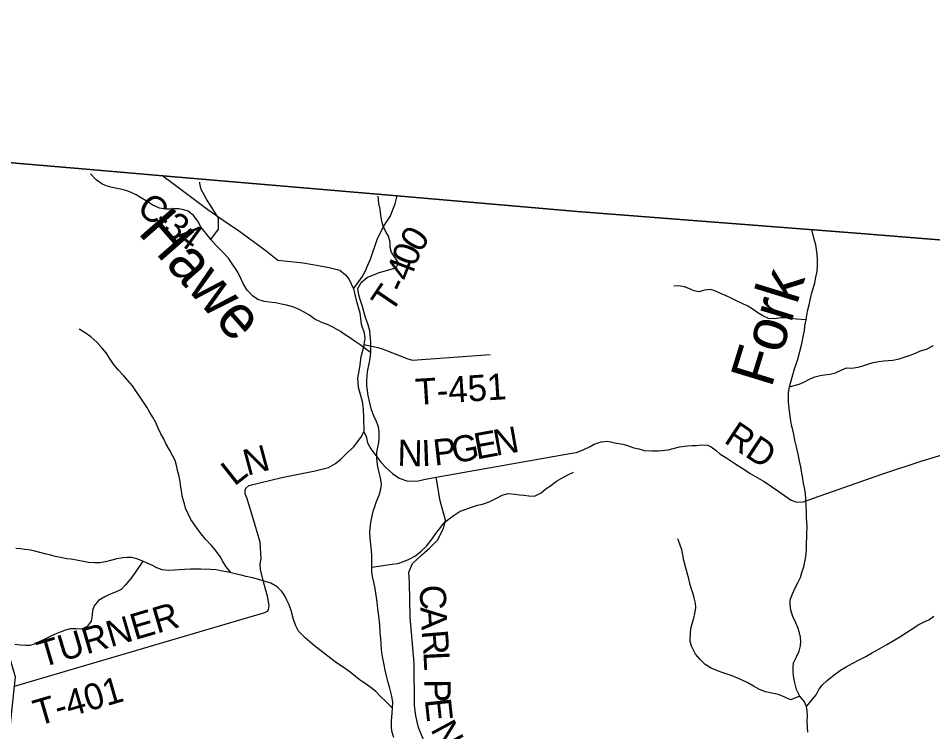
# Model space of a CAD drawing. Extents: x 1578669 to 1989827, y 208020 to 553079.
# Drawn here: x 1784917 to 1795443, y 426756 to 434969 of the extents above; entities that cross this region are included whole.
import ezdxf

# ---------------------------------------------------------------- set-up
doc = ezdxf.new("R2010")
doc.units = 0
for name, color, linetype in [('GM_X_Adjacent_County', 7, 'Continuous'), ('GM_X_County', 7, 'Continuous'), ('GM_X_County_Road', 7, 'Continuous'), ('GM_X_County_Road_Text', 7, 'Continuous'), ('GM_X_Minor_River', 7, 'Continuous'), ('GM_X_Minor_River_Text', 7, 'Continuous'), ('GM_X_Township', 7, 'Continuous'), ('GM_X_Township_Road', 7, 'Continuous'), ('GM_X_Township_Road_Text', 7, 'Continuous')]:
    doc.layers.add(name, color=color, linetype=linetype)

msp = doc.modelspace()

# ---------------------------------------------------------------- linework, layer by layer
at = {"layer": 'GM_X_Adjacent_County'}
msp.add_lwpolyline([(1800878, 431987), (1794614, 432491), (1791350, 432746), (1789278, 432924), (1786579, 433157), (1785697, 433233), (1783984, 433380), (1783631, 433410), (1775316, 434029), (1773240, 434184), (1762690, 434969)], dxfattribs=at)
at = {"layer": 'GM_X_County'}
msp.add_lwpolyline([(1762690, 434969), (1773240, 434184), (1775316, 434029), (1783631, 433410), (1783984, 433380), (1785697, 433233), (1786579, 433157), (1789278, 432924), (1791350, 432746), (1794614, 432491), (1800878, 431987)], dxfattribs=at)
at = {"layer": 'GM_X_County_Road'}
for points in [[(1786579, 433157), (1786700, 433068), (1787099, 432767), (1787312, 432620), (1787435, 432538), (1787771, 432294), (1787905, 432183), (1788198, 432153), (1788372, 432123), (1788497, 432102), (1788619, 432069), (1788684, 432016), (1788724, 431963), (1788776, 431856), (1788807, 431724), (1788849, 431577), (1788864, 431449), (1788897, 431348), (1788906, 431284), (1788895, 431212), (1788893, 431196), (1788860, 431070), (1788843, 430952), (1788823, 430828), (1788828, 430724), (1788851, 430643), (1788874, 430561), (1788885, 430469), (1788892, 430368), (1788896, 430210), (1788920, 430158), (1788935, 430083), (1788976, 430013), (1789031, 429934), (1789090, 429859), (1789150, 429794), (1789223, 429727), (1789300, 429676), (1789391, 429643), (1789455, 429641), (1789522, 429645), (1789585, 429658), (1789729, 429688), (1791287, 429963), (1791342, 429970), (1791426, 430006), (1791500, 430038), (1791546, 430066), (1791626, 430092), (1791703, 430099), (1791785, 430083), (1791875, 430065), (1791917, 430053), (1792001, 430024), (1792059, 430012), (1792123, 429994), (1792209, 429990), (1792285, 429989), (1792398, 430003), (1792528, 430037), (1792620, 430047), (1792672, 430052), (1792722, 430052), (1792782, 430058), (1792849, 430054), (1792893, 430034), (1792949, 429993), (1792994, 429955), (1793072, 429905), (1793166, 429843), (1793292, 429762), (1793340, 429728), (1793504, 429635), (1793660, 429529), (1793812, 429422), (1793878, 429400), (1793956, 429403), (1794069, 429445), (1794845, 429719), (1795320, 429874), (1795754, 430005)], [(1789581, 426663), (1789523, 426804), (1789492, 426937), (1789477, 427059), (1789473, 427546), (1789427, 428076), (1789421, 428469), (1789414, 428591), (1789453, 428691), (1789560, 428790), (1789653, 428871), (1789742, 428960), (1789813, 429095), (1789834, 429191), (1789772, 429415), (1789729, 429688)]]:
    msp.add_lwpolyline(points, dxfattribs=at)
at = {"layer": 'GM_X_Minor_River'}
for points in [[(1788974, 431118), (1788852, 431209), (1788782, 431255), (1788728, 431295), (1788678, 431325), (1788624, 431363), (1788544, 431411), (1788484, 431439), (1788410, 431468), (1788332, 431506), (1788262, 431554), (1788208, 431586), (1788152, 431616), (1788079, 431646), (1788005, 431666), (1787947, 431678), (1787877, 431692), (1787805, 431700), (1787747, 431710), (1787675, 431731), (1787613, 431773), (1787553, 431841), (1787509, 431909), (1787481, 431965), (1787449, 432038), (1787419, 432090), (1787379, 432144), (1787335, 432208), (1787263, 432284), (1787195, 432353), (1787133, 432423), (1787079, 432491), (1787024, 432561), (1786982, 432632), (1786934, 432698), (1786874, 432748), (1786822, 432766), (1786766, 432774), (1786716, 432774), (1786662, 432772), (1786612, 432772), (1786542, 432782), (1786458, 432822), (1786390, 432867), (1786324, 432907), (1786272, 432937), (1786208, 432967), (1786156, 432987), (1786093, 433003), (1786035, 433015), (1785981, 433025), (1785927, 433041), (1785877, 433063), (1785813, 433109), (1785749, 433178)], [(1787133, 432423), (1787221, 432543), (1787221, 432668), (1787179, 432738), (1787139, 432802), (1787083, 432887), (1787055, 432937), (1787021, 432999), (1787007, 433067), (1787005, 433081)], [(1788852, 431732), (1788836, 431785), (1788826, 431857), (1788863, 431929), (1788935, 431989), (1788997, 432013), (1789071, 432043), (1789127, 432059), (1789195, 432078), (1789265, 432096), (1789295, 432150), (1789259, 432208), (1789213, 432274), (1789199, 432330), (1789197, 432393), (1789177, 432461), (1789141, 432525), (1789113, 432589), (1789099, 432653), (1789091, 432704), (1789081, 432772), (1789067, 432838), (1789060, 432923)], [(1793991, 429229), (1793988, 429283), (1793986, 429361), (1793983, 429429), (1793978, 429498), (1793968, 429562), (1793957, 429612), (1793945, 429696), (1793934, 429754), (1793926, 429804), (1793911, 429870), (1793894, 429950), (1793873, 430036), (1793857, 430112), (1793844, 430176), (1793832, 430230), (1793819, 430286), (1793806, 430362), (1793798, 430414), (1793789, 430480), (1793783, 430550), (1793782, 430606), (1793784, 430662), (1793795, 430726), (1793816, 430811), (1793832, 430865), (1793853, 430933), (1793871, 430987), (1793889, 431044), (1793914, 431134), (1793931, 431206), (1793945, 431265), (1793954, 431321), (1793966, 431371), (1793971, 431427), (1793985, 431499), (1793994, 431552), (1794004, 431614), (1794019, 431672), (1794031, 431724), (1794048, 431797), (1794068, 431859), (1794085, 431925), (1794099, 431989), (1794112, 432056), (1794118, 432118), (1794115, 432186), (1794111, 432256), (1794106, 432308), (1794096, 432360), (1794083, 432412), (1794053, 432536)], [(1793985, 431499), (1793875, 431506), (1793824, 431514), (1793770, 431519), (1793698, 431521), (1793618, 431510), (1793552, 431515), (1793487, 431545), (1793429, 431578), (1793366, 431626), (1793316, 431655), (1793243, 431691), (1793183, 431716), (1793114, 431752), (1793064, 431775), (1792992, 431806), (1792935, 431830), (1792883, 431846), (1792815, 431839), (1792749, 431820), (1792697, 431830), (1792636, 431859), (1792586, 431877), (1792516, 431888), (1792462, 431886)], [(1789238, 426689), (1789216, 426761), (1789213, 426813), (1789213, 426879), (1789219, 426974), (1789225, 427026), (1789227, 427098), (1789213, 427181), (1789195, 427259), (1789173, 427323), (1789155, 427399), (1789139, 427466), (1789127, 427524), (1789117, 427582), (1789107, 427642), (1789099, 427702), (1789093, 427771), (1789089, 427827), (1789083, 427899), (1789077, 427985), (1789071, 428060), (1789065, 428118), (1789057, 428170), (1789047, 428248), (1789025, 428403), (1789009, 428477), (1788993, 428541), (1788987, 428598), (1788985, 428650), (1788985, 428780), (1788981, 428844), (1788975, 428911), (1788969, 428989), (1788965, 429045), (1788967, 429105), (1788979, 429186), (1788989, 429238), (1789002, 429294), (1789020, 429350), (1789040, 429406), (1789070, 429479), (1789090, 429547), (1789096, 429607), (1789086, 429679), (1789068, 429756), (1789050, 429828), (1789044, 429908), (1789044, 429976), (1789056, 430033), (1789066, 430085), (1789072, 430137), (1789072, 430209), (1789062, 430265), (1789036, 430336), (1789010, 430392), (1788982, 430462), (1788962, 430542), (1788944, 430627), (1788936, 430685), (1788930, 430737), (1788928, 430795), (1788932, 430859), (1788942, 430924), (1788954, 430990), (1788966, 431052), (1788974, 431118), (1788974, 431245), (1788968, 431321), (1788962, 431373), (1788946, 431441), (1788918, 431512), (1788900, 431578), (1788880, 431650), (1788852, 431732)], [(1787369, 428586), (1787311, 428654), (1787269, 428722), (1787241, 428772), (1787185, 428849), (1787137, 428905), (1787073, 428973), (1787021, 429035), (1786977, 429096), (1786941, 429146), (1786903, 429200), (1786873, 429264), (1786843, 429330), (1786829, 429381), (1786809, 429451), (1786799, 429507), (1786789, 429573), (1786781, 429634), (1786767, 429696), (1786755, 429746), (1786741, 429804), (1786721, 429878), (1786695, 429929), (1786657, 430001), (1786621, 430067), (1786593, 430127), (1786559, 430187), (1786529, 430252), (1786499, 430314), (1786471, 430368), (1786433, 430430), (1786395, 430493), (1786359, 430549), (1786311, 430619), (1786279, 430669), (1786233, 430737), (1786177, 430800), (1786131, 430854), (1786068, 430922), (1786014, 430986), (1785976, 431044), (1785930, 431117), (1785884, 431173), (1785826, 431237), (1785754, 431301), (1785686, 431350), (1785618, 431392)], [(1793795, 430726), (1793907, 430757), (1793961, 430780), (1794033, 430817), (1794085, 430841), (1794147, 430858), (1794197, 430866), (1794263, 430873), (1794325, 430888), (1794395, 430924), (1794449, 430945), (1794509, 430943), (1794583, 430952), (1794639, 430967), (1794695, 430987), (1794757, 431006), (1794821, 431019), (1794879, 431025), (1794929, 431028), (1794985, 431034), (1795058, 431047), (1795114, 431067), (1795176, 431088), (1795251, 431119), (1795303, 431139), (1795371, 431162), (1795453, 431201)], [(1788985, 428650), (1789167, 428676), (1789221, 428684), (1789284, 428694), (1789352, 428716), (1789418, 428744), (1789488, 428780), (1789554, 428836), (1789614, 428893), (1789680, 428975), (1789722, 429039), (1789764, 429091), (1789816, 429155), (1789867, 429198), (1789935, 429248), (1790003, 429294), (1790061, 429316), (1790133, 429342), (1790201, 429364), (1790261, 429376), (1790337, 429404), (1790415, 429442), (1790486, 429478), (1790556, 429497), (1790630, 429491), (1790688, 429482), (1790738, 429478), (1790792, 429472), (1790860, 429466), (1790934, 429505), (1790992, 429555), (1791042, 429585), (1791114, 429641), (1791191, 429685), (1791257, 429721), (1791307, 429745)], [(1794004, 426752), (1794002, 426810), (1793999, 426872), (1794001, 426944), (1793998, 426995), (1793990, 427045), (1793965, 427100), (1793913, 427166), (1793876, 427242), (1793855, 427320), (1793845, 427374), (1793838, 427444), (1793835, 427500), (1793839, 427550), (1793873, 427619), (1793906, 427685), (1793922, 427743), (1793925, 427794), (1793921, 427844), (1793908, 427896), (1793890, 427956), (1793863, 428017), (1793834, 428083), (1793810, 428155), (1793801, 428219), (1793803, 428273), (1793828, 428342), (1793860, 428412), (1793889, 428469), (1793921, 428533), (1793938, 428587), (1793958, 428656), (1793973, 428730), (1793985, 428798), (1793988, 428866), (1793989, 428932), (1793993, 428989), (1793994, 429039), (1793996, 429113), (1793993, 429165), (1793991, 429229)], [(1793913, 427166), (1793807, 427123), (1793740, 427154), (1793666, 427186), (1793591, 427201), (1793519, 427216), (1793449, 427242), (1793378, 427281), (1793308, 427323), (1793241, 427354), (1793189, 427378), (1793135, 427399), (1793030, 427434), (1792966, 427458), (1792893, 427489), (1792823, 427530), (1792766, 427586), (1792713, 427650), (1792666, 427739), (1792652, 427797), (1792655, 427902), (1792664, 427958), (1792678, 428014), (1792694, 428064), (1792705, 428116), (1792717, 428183), (1792712, 428237), (1792698, 428299), (1792681, 428353), (1792663, 428409), (1792646, 428461), (1792634, 428515), (1792617, 428585), (1792596, 428653), (1792578, 428728), (1792565, 428793), (1792554, 428849), (1792532, 428916), (1792507, 428978)], [(1789225, 427026), (1789143, 427108), (1789085, 427160), (1789032, 427217), (1788978, 427261), (1788920, 427303), (1788858, 427347), (1788798, 427393), (1788736, 427442), (1788670, 427490), (1788616, 427526), (1788566, 427560), (1788480, 427624), (1788394, 427690), (1788330, 427741), (1788272, 427791), (1788220, 427837), (1788144, 427915), (1788110, 427974), (1788086, 428046), (1788058, 428150), (1788034, 428218), (1788010, 428269), (1787984, 428319), (1787950, 428369), (1787896, 428425), (1787824, 428467), (1787759, 428485), (1787685, 428507), (1787613, 428528), (1787539, 428544), (1787483, 428558), (1787427, 428570), (1787369, 428586), (1787313, 428598), (1787263, 428606), (1787193, 428618), (1787131, 428622), (1787019, 428626), (1786900, 428626), (1786832, 428622), (1786768, 428620), (1786716, 428616), (1786648, 428610), (1786574, 428618), (1786512, 428644), (1786462, 428670), (1786402, 428696), (1786350, 428720), (1786282, 428746), (1786224, 428761), (1786170, 428761), (1786119, 428757), (1786053, 428745), (1785977, 428726), (1785921, 428710), (1785855, 428700), (1785795, 428700), (1785721, 428704), (1785669, 428714), (1785605, 428727), (1785527, 428741), (1785477, 428747), (1785403, 428761), (1785340, 428775), (1785290, 428787), (1785238, 428801), (1785180, 428817), (1785108, 428833), (1785058, 428845), (1784994, 428855), (1784944, 428861), (1784890, 428867)], [(1786350, 428720), (1786256, 428576), (1786211, 428520), (1786153, 428445), (1786103, 428395), (1786037, 428361), (1785967, 428335), (1785913, 428309), (1785841, 428267), (1785789, 428207), (1785773, 428152), (1785767, 428098), (1785755, 428028), (1785709, 427968), (1785648, 427938), (1785584, 427942), (1785516, 427940), (1785450, 427920), (1785398, 427902), (1785340, 427880), (1785284, 427851), (1785224, 427823), (1785156, 427791), (1785100, 427763), (1785050, 427749), (1784999, 427747), (1784939, 427751), (1784877, 427759)], [(1793990, 427045), (1794101, 427182), (1794130, 427242), (1794170, 427293), (1794228, 427345), (1794307, 427412), (1794383, 427463), (1794447, 427502), (1794517, 427543), (1794603, 427586), (1794673, 427620), (1794738, 427659), (1794806, 427700), (1794862, 427730), (1794916, 427761), (1794988, 427802), (1795064, 427847), (1795141, 427897), (1795213, 427946), (1795275, 427985), (1795337, 428016), (1795397, 428044), (1795455, 428085)]]:
    msp.add_lwpolyline(points, dxfattribs=at)
at = {"layer": 'GM_X_Township'}
msp.add_lwpolyline([(1784100, 417736), (1783614, 419410), (1783621, 419464), (1783542, 419732), (1783395, 420212), (1783165, 420994), (1784458, 423387), (1784475, 423427), (1784544, 424188), (1784874, 427279), (1784886, 427385), (1783641, 431670), (1783984, 433380), (1785697, 433233), (1786579, 433157), (1789278, 432924), (1791350, 432746), (1794614, 432491), (1800878, 431987)], dxfattribs=at)
at = {"layer": 'GM_X_Township_Road'}
for points in [[(1788776, 431856), (1788817, 431914), (1788874, 431994), (1788908, 432055), (1788939, 432127), (1788970, 432195), (1789047, 432424), (1789121, 432574), (1789199, 432689), (1789255, 432833), (1789278, 432924)], [(1788895, 431212), (1789056, 431181), (1789106, 431165), (1789225, 431118), (1789401, 431050), (1789456, 431034), (1790350, 431097)], [(1784874, 427279), (1787756, 428127), (1787784, 428142), (1787798, 428160), (1787803, 428204), (1787788, 428301), (1787745, 428467), (1787705, 428624), (1787700, 428690), (1787713, 428748), (1787701, 428937), (1787573, 429363), (1787546, 429448), (1787529, 429490), (1787529, 429536), (1787538, 429558), (1787570, 429592), (1787952, 429683), (1788334, 429759), (1788489, 429798), (1788567, 429843), (1788629, 429894), (1788712, 429976), (1788775, 430033), (1788811, 430079), (1788860, 430142), (1788896, 430210)]]:
    msp.add_lwpolyline(points, dxfattribs=at)

# ---------------------------------------------------------------- texts
at = {"layer": 'GM_X_County_Road_Text'}
for s, rotation, p in [('C', 322.6758, (1786266, 432748)), ('3', 322.8993, (1786561, 432524)), ('-', 322.7089, (1786462, 432599)), ('4', 323.9308, (1786713, 432409)), ('RD', 326.5822, (1793027, 430093)), ('G', 10.1033, (1789932, 429844)), ('E', 10.2168, (1790192, 429890)), ('N', 10.2203, (1790413, 429930)), ('N', 358.7249, (1789279, 429818)), ('I', 2.119, (1789562, 429812)), ('P', 6.3504, (1789709, 429819)), ('C', 271.5457, (1789538, 428444)), ('A', 273.2294, (1789545, 428188)), ('R', 274.6455, (1789560, 427917)), ('L', 272.8211, (1789580, 427674)), ('P', 270.5844, (1789592, 427360)), ('E', 276.0702, (1789596, 427126)), ('N', 298.2605, (1789657, 426783))]:
    msp.add_text(s, height=300, rotation=rotation, dxfattribs=at).set_placement(p)
at = {"layer": 'GM_X_Minor_River_Text'}
for s, rotation, p in [('Hawe', 311.2867, (1786283, 432501)), ('Fork', 72.909, (1793584, 430704))]:
    msp.add_text(s, height=499.9, rotation=rotation, dxfattribs=at).set_placement(p)
at = {"layer": 'GM_X_Township_Road_Text'}
for s, rotation, p in [('0', 57.8964, (1789546, 432260)), ('0', 69.5266, (1789488, 432101)), ('4', 69.1573, (1789422, 431927)), ('T', 56.0567, (1789209, 431563)), ('-', 64.5537, (1789358, 431791)), ('T-451', 3.6464, (1789497, 430518)), ('N', 15.0196, (1787552, 429701)), ('L', 38.4001, (1787405, 429576)), ('TURNER', 16.419, (1785189, 427494)), ('T-401', 16.2151, (1785143, 426820))]:
    msp.add_text(s, height=300, rotation=rotation, dxfattribs=at).set_placement(p)

doc.saveas('drawing.dxf')
